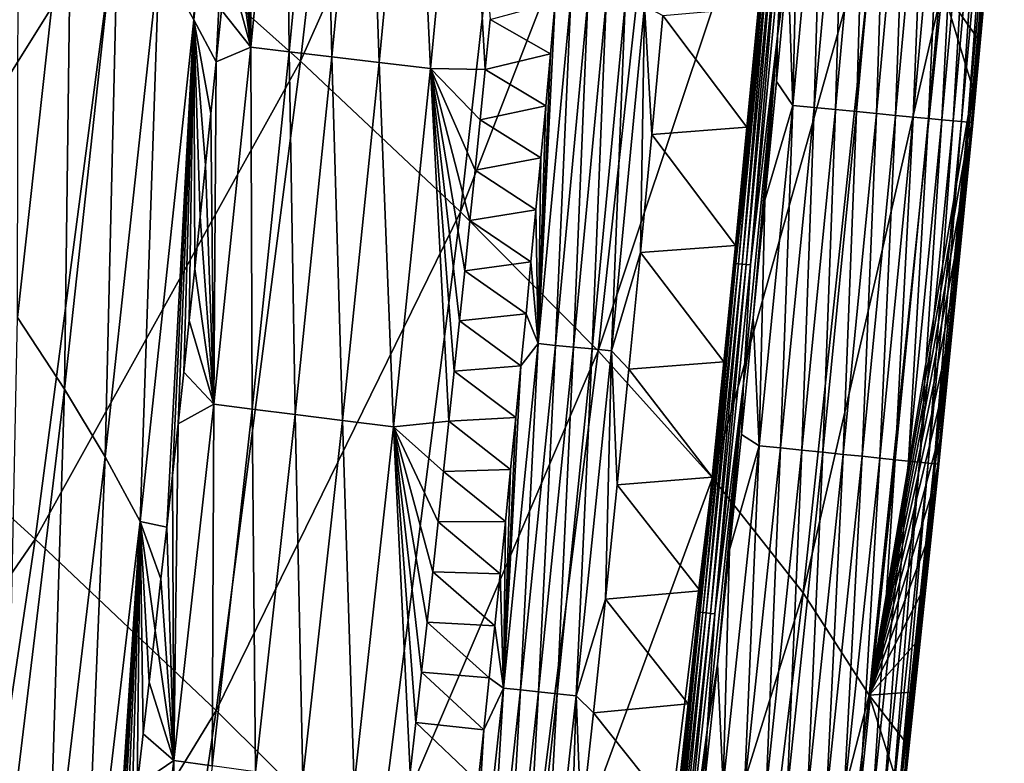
# Model space of a CAD drawing. Header units: millimetres. Extents: x -300 to 300, y -500 to 500.
# Tile 343 of 656: x 271 to 293, y -229 to -213. Entities that reach past the tile are written whole.
import ezdxf

# ---------------------------------------------------------------- set-up
doc = ezdxf.new("R2010")
doc.units = ezdxf.units.MM
doc.header["$LTSCALE"] = 81.481481
for name, color, linetype in [('19', 7, 'CONTINUOUS'), ('21', 7, 'CONTINUOUS'), ('23', 7, 'CONTINUOUS'), ('26', 7, 'CONTINUOUS'), ('27', 7, 'CONTINUOUS'), ('29', 7, 'CONTINUOUS'), ('30', 7, 'CONTINUOUS'), ('32', 7, 'CONTINUOUS')]:
    doc.layers.add(name, color=color, linetype=linetype)

msp = doc.modelspace()

# ---------------------------------------------------------------- linework, layer by layer
at = {"layer": '19', "color": 7, "linetype": 'CONTINUOUS'}
for points in [[(277, -213.819, 31.282), (278.708, -198.857, 31.175), (272.959, -210.211, 34.947), (277, -213.819, 31.282)], [(277, -213.819, 31.282), (282.268, -202.012, 27.316), (278.708, -198.857, 31.175), (277, -213.819, 31.282)], [(280.564, -217.175, 27.413), (282.268, -202.012, 27.316), (277, -213.819, 31.282), (280.564, -217.175, 27.413)], [(280.564, -217.175, 27.413), (285.326, -204.93, 23.249), (282.268, -202.012, 27.316), (280.564, -217.175, 27.413)], [(283.63, -220.273, 23.333), (285.326, -204.93, 23.249), (280.564, -217.175, 27.413), (283.63, -220.273, 23.333)], [(283.63, -220.273, 23.333), (287.864, -207.604, 18.968), (285.326, -204.93, 23.249), (283.63, -220.273, 23.333)], [(266.59, -220.392, 38.545), (272.959, -210.211, 34.947), (268.458, -206.356, 38.413), (266.59, -220.392, 38.545)], [(286.183, -223.105, 19.038), (287.864, -207.604, 18.968), (283.63, -220.273, 23.333), (286.183, -223.105, 19.038)], [(286.183, -223.105, 19.038), (289.863, -210.028, 14.469), (287.864, -207.604, 18.968), (286.183, -223.105, 19.038)], [(271.082, -224.475, 35.071), (272.959, -210.211, 34.947), (266.59, -220.392, 38.545), (271.082, -224.475, 35.071)], [(271.082, -224.475, 35.071), (277, -213.819, 31.282), (272.959, -210.211, 34.947), (271.082, -224.475, 35.071)], [(288.202, -225.666, 14.521), (289.863, -210.028, 14.469), (286.183, -223.105, 19.038), (288.202, -225.666, 14.521)], [(288.202, -225.666, 14.521), (291.305, -212.197, 9.745), (289.863, -210.028, 14.469), (288.202, -225.666, 14.521)], [(289.672, -227.949, 9.778), (291.305, -212.197, 9.745), (288.202, -225.666, 14.521), (289.672, -227.949, 9.778)], [(291.305, -212.197, 9.745), (289.672, -227.949, 9.778), (291.98, -214.428, 5.853), (291.305, -212.197, 9.745)], [(292.193, -212.184, 5.844), (291.305, -212.197, 9.745), (292.087, -213.306, 5.848), (292.193, -212.184, 5.844)], [(292.087, -213.306, 5.848), (291.305, -212.197, 9.745), (291.98, -214.428, 5.853), (292.087, -213.306, 5.848)], [(275.119, -228.291, 31.396), (277, -213.819, 31.282), (271.082, -224.475, 35.071), (275.119, -228.291, 31.396)], [(275.119, -228.291, 31.396), (280.564, -217.175, 27.413), (277, -213.819, 31.282), (275.119, -228.291, 31.396)], [(291.98, -214.428, 5.853), (289.672, -227.949, 9.778), (291.872, -215.55, 5.858), (291.98, -214.428, 5.853)], [(291.872, -215.55, 5.858), (289.672, -227.949, 9.778), (291.763, -216.672, 5.862), (291.872, -215.55, 5.858)], [(291.763, -216.672, 5.862), (289.672, -227.949, 9.778), (291.653, -217.793, 5.867), (291.763, -216.672, 5.862)], [(278.685, -231.836, 27.515), (280.564, -217.175, 27.413), (275.119, -228.291, 31.396), (278.685, -231.836, 27.515)], [(278.685, -231.836, 27.515), (283.63, -220.273, 23.333), (280.564, -217.175, 27.413), (278.685, -231.836, 27.515)], [(291.653, -217.793, 5.867), (289.672, -227.949, 9.778), (291.541, -218.915, 5.872), (291.653, -217.793, 5.867)], [(291.541, -218.915, 5.872), (289.672, -227.949, 9.778), (291.429, -220.036, 5.877), (291.541, -218.915, 5.872)], [(291.429, -220.036, 5.877), (289.672, -227.949, 9.778), (291.315, -221.157, 5.881), (291.429, -220.036, 5.877)], [(281.759, -235.1, 23.422), (283.63, -220.273, 23.333), (278.685, -231.836, 27.515), (281.759, -235.1, 23.422)], [(281.759, -235.1, 23.422), (286.183, -223.105, 19.038), (283.63, -220.273, 23.333), (281.759, -235.1, 23.422)], [(264.549, -233.969, 38.683), (271.082, -224.475, 35.071), (266.59, -220.392, 38.545), (264.549, -233.969, 38.683)], [(291.315, -221.157, 5.881), (289.672, -227.949, 9.778), (291.201, -222.278, 5.886), (291.315, -221.157, 5.881)], [(291.201, -222.278, 5.886), (289.672, -227.949, 9.778), (291.085, -223.398, 5.891), (291.201, -222.278, 5.886)], [(284.326, -238.079, 19.111), (286.183, -223.105, 19.038), (281.759, -235.1, 23.422), (284.326, -238.079, 19.111)], [(284.326, -238.079, 19.111), (288.202, -225.666, 14.521), (286.183, -223.105, 19.038), (284.326, -238.079, 19.111)], [(291.085, -223.398, 5.891), (289.672, -227.949, 9.778), (290.967, -224.519, 5.896), (291.085, -223.398, 5.891)], [(269.029, -238.267, 35.201), (271.082, -224.475, 35.071), (264.549, -233.969, 38.683), (269.029, -238.267, 35.201)], [(269.029, -238.267, 35.201), (275.119, -228.291, 31.396), (271.082, -224.475, 35.071), (269.029, -238.267, 35.201)], [(290.967, -224.519, 5.896), (289.672, -227.949, 9.778), (290.849, -225.639, 5.901), (290.967, -224.519, 5.896)], [(286.367, -240.764, 14.577), (288.202, -225.666, 14.521), (284.326, -238.079, 19.111), (286.367, -240.764, 14.577)], [(286.367, -240.764, 14.577), (289.672, -227.949, 9.778), (288.202, -225.666, 14.521), (286.367, -240.764, 14.577)], [(290.849, -225.639, 5.901), (289.672, -227.949, 9.778), (290.73, -226.76, 5.906), (290.849, -225.639, 5.901)], [(290.73, -226.76, 5.906), (289.672, -227.949, 9.778), (290.609, -227.88, 5.911), (290.73, -226.76, 5.906)], [(287.863, -243.149, 9.814), (289.672, -227.949, 9.778), (286.367, -240.764, 14.577), (287.863, -243.149, 9.814)], [(289.672, -227.949, 9.778), (287.863, -243.149, 9.814), (290.364, -230.119, 5.921), (289.672, -227.949, 9.778)], [(290.609, -227.88, 5.911), (289.672, -227.949, 9.778), (290.487, -229, 5.916), (290.609, -227.88, 5.911)], [(290.487, -229, 5.916), (289.672, -227.949, 9.778), (290.364, -230.119, 5.921), (290.487, -229, 5.916)], [(273.061, -242.28, 31.516), (275.119, -228.291, 31.396), (269.029, -238.267, 35.201), (273.061, -242.28, 31.516)], [(273.061, -242.28, 31.516), (278.685, -231.836, 27.515), (275.119, -228.291, 31.396), (273.061, -242.28, 31.516)]]:
    msp.add_3dface(points, dxfattribs=at)
at = {"layer": '21', "color": 7, "linetype": 'CONTINUOUS'}
for points in [[(273.844, -211.515, 12.408), (274.957, -200.099, 12.441), (274.62, -212.902, 10.842), (273.844, -211.515, 12.408)], [(274.62, -212.902, 10.842), (274.957, -200.099, 12.441), (275.727, -201.428, 10.891), (274.62, -212.902, 10.842)], [(274.62, -212.902, 10.842), (275.727, -201.428, 10.891), (275.118, -213.837, 9.682), (274.62, -212.902, 10.842)], [(275.118, -213.837, 9.682), (275.727, -201.428, 10.891), (275.234, -212.686, 9.687), (275.118, -213.837, 9.682)], [(270.688, -219.535, 15.536), (270.712, -206.928, 17.112), (271.898, -208.529, 15.541), (270.688, -219.535, 15.536)], [(270.688, -219.535, 15.536), (271.898, -208.529, 15.541), (271.734, -221.126, 13.954), (270.688, -219.535, 15.536)], [(271.734, -221.126, 13.954), (271.898, -208.529, 15.541), (272.94, -210.058, 13.973), (271.734, -221.126, 13.954)], [(271.734, -221.126, 13.954), (272.94, -210.058, 13.973), (272.644, -222.64, 12.373), (271.734, -221.126, 13.954)], [(272.644, -222.64, 12.373), (272.94, -210.058, 13.973), (273.844, -211.515, 12.408), (272.644, -222.64, 12.373)], [(272.644, -222.64, 12.373), (273.844, -211.515, 12.408), (273.425, -224.079, 10.792), (272.644, -222.64, 12.373)], [(273.425, -224.079, 10.792), (273.844, -211.515, 12.408), (274.62, -212.902, 10.842), (273.425, -224.079, 10.792)], [(273.425, -224.079, 10.792), (274.62, -212.902, 10.842), (274.015, -224.204, 9.638), (273.425, -224.079, 10.792)], [(274.015, -224.204, 9.638), (274.62, -212.902, 10.842), (274.143, -223.052, 9.643), (274.015, -224.204, 9.638)], [(274.143, -223.052, 9.643), (274.62, -212.902, 10.842), (274.269, -221.9, 9.648), (274.143, -223.052, 9.643)], [(274.269, -221.9, 9.648), (274.62, -212.902, 10.842), (274.394, -220.748, 9.653), (274.269, -221.9, 9.648)], [(274.394, -220.748, 9.653), (274.62, -212.902, 10.842), (274.518, -219.596, 9.658), (274.394, -220.748, 9.653)], [(274.518, -219.596, 9.658), (274.62, -212.902, 10.842), (274.64, -218.444, 9.663), (274.518, -219.596, 9.658)], [(274.64, -218.444, 9.663), (274.62, -212.902, 10.842), (274.762, -217.292, 9.668), (274.64, -218.444, 9.663)], [(274.762, -217.292, 9.668), (274.62, -212.902, 10.842), (274.882, -216.141, 9.673), (274.762, -217.292, 9.668)], [(274.882, -216.141, 9.673), (274.62, -212.902, 10.842), (275.001, -214.989, 9.678), (274.882, -216.141, 9.673)], [(275.001, -214.989, 9.678), (274.62, -212.902, 10.842), (275.118, -213.837, 9.682), (275.001, -214.989, 9.678)], [(270.44, -231.908, 13.935), (270.688, -219.535, 15.536), (271.734, -221.126, 13.954), (270.44, -231.908, 13.935)], [(270.44, -231.908, 13.935), (271.734, -221.126, 13.954), (271.355, -233.476, 12.338), (270.44, -231.908, 13.935)], [(271.355, -233.476, 12.338), (271.734, -221.126, 13.954), (272.644, -222.64, 12.373), (271.355, -233.476, 12.338)], [(271.355, -233.476, 12.338), (272.644, -222.64, 12.373), (272.14, -234.964, 10.739), (271.355, -233.476, 12.338)], [(272.14, -234.964, 10.739), (272.644, -222.64, 12.373), (273.425, -224.079, 10.792), (272.14, -234.964, 10.739)], [(272.14, -234.964, 10.739), (273.425, -224.079, 10.792), (272.663, -235.724, 9.585), (272.14, -234.964, 10.739)], [(272.663, -235.724, 9.585), (273.425, -224.079, 10.792), (272.804, -234.572, 9.591), (272.663, -235.724, 9.585)], [(272.804, -234.572, 9.591), (273.425, -224.079, 10.792), (272.944, -233.42, 9.596), (272.804, -234.572, 9.591)], [(272.944, -233.42, 9.596), (273.425, -224.079, 10.792), (273.083, -232.268, 9.602), (272.944, -233.42, 9.596)], [(273.083, -232.268, 9.602), (273.425, -224.079, 10.792), (273.22, -231.116, 9.607), (273.083, -232.268, 9.602)], [(273.22, -231.116, 9.607), (273.425, -224.079, 10.792), (273.356, -229.964, 9.613), (273.22, -231.116, 9.607)], [(273.356, -229.964, 9.613), (273.425, -224.079, 10.792), (273.491, -228.811, 9.618), (273.356, -229.964, 9.613)], [(273.491, -228.811, 9.618), (273.425, -224.079, 10.792), (273.624, -227.659, 9.623), (273.491, -228.811, 9.618)], [(273.624, -227.659, 9.623), (273.425, -224.079, 10.792), (273.755, -226.507, 9.628), (273.624, -227.659, 9.623)], [(273.755, -226.507, 9.628), (273.425, -224.079, 10.792), (273.886, -225.355, 9.633), (273.755, -226.507, 9.628)], [(273.886, -225.355, 9.633), (273.425, -224.079, 10.792), (274.015, -224.204, 9.638), (273.886, -225.355, 9.633)]]:
    msp.add_3dface(points, dxfattribs=at)
at = {"layer": '23', "color": 7, "linetype": 'CONTINUOUS'}
for points in [[(282.569, -213.654, 1.305), (281.222, -212.889, 2.374), (282.675, -212.496, 1.307), (282.569, -213.654, 1.305)], [(281.112, -214.009, 2.377), (281.222, -212.889, 2.374), (282.569, -213.654, 1.305), (281.112, -214.009, 2.377)], [(282.462, -214.813, 1.304), (281.112, -214.009, 2.377), (282.569, -213.654, 1.305), (282.462, -214.813, 1.304)], [(281, -215.129, 2.38), (281.112, -214.009, 2.377), (282.462, -214.813, 1.304), (281, -215.129, 2.38)], [(282.354, -215.971, 1.302), (281, -215.129, 2.38), (282.462, -214.813, 1.304), (282.354, -215.971, 1.302)], [(280.887, -216.249, 2.383), (281, -215.129, 2.38), (282.354, -215.971, 1.302), (280.887, -216.249, 2.383)], [(282.245, -217.13, 1.301), (280.887, -216.249, 2.383), (282.354, -215.971, 1.302), (282.245, -217.13, 1.301)], [(280.773, -217.369, 2.386), (280.887, -216.249, 2.383), (282.245, -217.13, 1.301), (280.773, -217.369, 2.386)], [(282.134, -218.288, 1.3), (280.773, -217.369, 2.386), (282.245, -217.13, 1.301), (282.134, -218.288, 1.3)], [(280.658, -218.489, 2.39), (280.773, -217.369, 2.386), (282.134, -218.288, 1.3), (280.658, -218.489, 2.39)], [(282.023, -219.447, 1.298), (280.658, -218.489, 2.39), (282.134, -218.288, 1.3), (282.023, -219.447, 1.298)], [(280.542, -219.608, 2.393), (280.658, -218.489, 2.39), (282.023, -219.447, 1.298), (280.542, -219.608, 2.393)], [(280.424, -220.727, 2.396), (280.542, -219.608, 2.393), (281.91, -220.606, 1.297), (280.424, -220.727, 2.396)], [(281.91, -220.606, 1.297), (280.542, -219.608, 2.393), (282.023, -219.447, 1.298), (281.91, -220.606, 1.297)], [(280.306, -221.846, 2.399), (280.424, -220.727, 2.396), (281.795, -221.764, 1.296), (280.306, -221.846, 2.399)], [(281.795, -221.764, 1.296), (280.424, -220.727, 2.396), (281.91, -220.606, 1.297), (281.795, -221.764, 1.296)], [(280.186, -222.965, 2.403), (280.306, -221.846, 2.399), (281.68, -222.923, 1.294), (280.186, -222.965, 2.403)], [(281.68, -222.923, 1.294), (280.306, -221.846, 2.399), (281.795, -221.764, 1.296), (281.68, -222.923, 1.294)], [(281.563, -224.082, 1.293), (280.186, -222.965, 2.403), (281.68, -222.923, 1.294), (281.563, -224.082, 1.293)], [(280.065, -224.084, 2.406), (280.186, -222.965, 2.403), (281.563, -224.082, 1.293), (280.065, -224.084, 2.406)], [(279.943, -225.202, 2.409), (280.065, -224.084, 2.406), (281.445, -225.241, 1.291), (279.943, -225.202, 2.409)], [(281.445, -225.241, 1.291), (280.065, -224.084, 2.406), (281.563, -224.082, 1.293), (281.445, -225.241, 1.291)], [(279.819, -226.321, 2.413), (279.943, -225.202, 2.409), (281.326, -226.4, 1.29), (279.819, -226.321, 2.413)], [(281.326, -226.4, 1.29), (279.943, -225.202, 2.409), (281.445, -225.241, 1.291), (281.326, -226.4, 1.29)], [(279.694, -227.439, 2.416), (279.819, -226.321, 2.413), (281.205, -227.559, 1.289), (279.694, -227.439, 2.416)], [(281.205, -227.559, 1.289), (279.819, -226.321, 2.413), (281.326, -226.4, 1.29), (281.205, -227.559, 1.289)], [(279.568, -228.557, 2.419), (279.694, -227.439, 2.416), (281.083, -228.718, 1.287), (279.568, -228.557, 2.419)], [(281.083, -228.718, 1.287), (279.694, -227.439, 2.416), (281.205, -227.559, 1.289), (281.083, -228.718, 1.287)], [(279.441, -229.675, 2.423), (279.568, -228.557, 2.419), (280.96, -229.877, 1.286), (279.441, -229.675, 2.423)], [(280.96, -229.877, 1.286), (279.568, -228.557, 2.419), (281.083, -228.718, 1.287), (280.96, -229.877, 1.286)]]:
    msp.add_3dface(points, dxfattribs=at)
at = {"layer": '26', "color": 7, "linetype": 'CONTINUOUS'}
for points in [[(275.908, -205.777, 9.715), (276.666, -205.538, 8.313), (275.893, -213.507, 8.291), (275.908, -205.777, 9.715)], [(276.666, -205.538, 8.313), (276.742, -213.61, 6.945), (275.893, -213.507, 8.291), (276.666, -205.538, 8.313)], [(277.512, -205.635, 6.959), (276.742, -213.61, 6.945), (276.666, -205.538, 8.313), (277.512, -205.635, 6.959)], [(275.798, -206.929, 9.71), (275.908, -205.777, 9.715), (275.893, -213.507, 8.291), (275.798, -206.929, 9.71)], [(277.512, -205.635, 6.959), (277.699, -213.725, 5.669), (276.742, -213.61, 6.945), (277.512, -205.635, 6.959)], [(278.466, -205.742, 5.673), (277.699, -213.725, 5.669), (277.512, -205.635, 6.959), (278.466, -205.742, 5.673)], [(278.466, -205.742, 5.673), (278.753, -213.849, 4.473), (277.699, -213.725, 5.669), (278.466, -205.742, 5.673)], [(279.519, -205.858, 4.468), (278.753, -213.849, 4.473), (278.466, -205.742, 5.673), (279.519, -205.858, 4.468)], [(279.519, -205.858, 4.468), (279.896, -213.982, 3.369), (278.753, -213.849, 4.473), (279.519, -205.858, 4.468)], [(280.662, -205.982, 3.355), (279.896, -213.982, 3.369), (279.519, -205.858, 4.468), (280.662, -205.982, 3.355)], [(280.662, -205.982, 3.355), (281.112, -214.009, 2.377), (279.896, -213.982, 3.369), (280.662, -205.982, 3.355)], [(281.222, -212.889, 2.374), (281.112, -214.009, 2.377), (280.662, -205.982, 3.355), (281.222, -212.889, 2.374)], [(275.688, -208.08, 9.706), (275.798, -206.929, 9.71), (275.893, -213.507, 8.291), (275.688, -208.08, 9.706)], [(275.576, -209.231, 9.701), (275.688, -208.08, 9.706), (275.893, -213.507, 8.291), (275.576, -209.231, 9.701)], [(275.464, -210.383, 9.696), (275.576, -209.231, 9.701), (275.893, -213.507, 8.291), (275.464, -210.383, 9.696)], [(275.35, -211.534, 9.692), (275.464, -210.383, 9.696), (275.893, -213.507, 8.291), (275.35, -211.534, 9.692)], [(275.234, -212.686, 9.687), (275.35, -211.534, 9.692), (275.893, -213.507, 8.291), (275.234, -212.686, 9.687)], [(275.118, -213.837, 9.682), (275.234, -212.686, 9.687), (275.893, -213.507, 8.291), (275.118, -213.837, 9.682)], [(275.118, -213.837, 9.682), (275.893, -213.507, 8.291), (275.064, -221.464, 8.266), (275.118, -213.837, 9.682)], [(275.893, -213.507, 8.291), (275.917, -221.575, 6.93), (275.064, -221.464, 8.266), (275.893, -213.507, 8.291)], [(276.742, -213.61, 6.945), (275.917, -221.575, 6.93), (275.893, -213.507, 8.291), (276.742, -213.61, 6.945)], [(276.742, -213.61, 6.945), (276.875, -221.697, 5.663), (275.917, -221.575, 6.93), (276.742, -213.61, 6.945)], [(277.699, -213.725, 5.669), (276.875, -221.697, 5.663), (276.742, -213.61, 6.945), (277.699, -213.725, 5.669)], [(277.699, -213.725, 5.669), (277.931, -221.83, 4.477), (276.875, -221.697, 5.663), (277.699, -213.725, 5.669)], [(278.753, -213.849, 4.473), (277.931, -221.83, 4.477), (277.699, -213.725, 5.669), (278.753, -213.849, 4.473)], [(275.001, -214.989, 9.678), (275.118, -213.837, 9.682), (275.064, -221.464, 8.266), (275.001, -214.989, 9.678)], [(278.753, -213.849, 4.473), (279.073, -221.972, 3.383), (277.931, -221.83, 4.477), (278.753, -213.849, 4.473)], [(279.896, -213.982, 3.369), (279.073, -221.972, 3.383), (278.753, -213.849, 4.473), (279.896, -213.982, 3.369)], [(279.896, -213.982, 3.369), (280.306, -221.846, 2.399), (279.073, -221.972, 3.383), (279.896, -213.982, 3.369)], [(281.112, -214.009, 2.377), (281, -215.129, 2.38), (279.896, -213.982, 3.369), (281.112, -214.009, 2.377)], [(281, -215.129, 2.38), (280.887, -216.249, 2.383), (279.896, -213.982, 3.369), (281, -215.129, 2.38)], [(280.887, -216.249, 2.383), (280.773, -217.369, 2.386), (279.896, -213.982, 3.369), (280.887, -216.249, 2.383)], [(280.773, -217.369, 2.386), (280.658, -218.489, 2.39), (279.896, -213.982, 3.369), (280.773, -217.369, 2.386)], [(280.658, -218.489, 2.39), (280.542, -219.608, 2.393), (279.896, -213.982, 3.369), (280.658, -218.489, 2.39)], [(280.542, -219.608, 2.393), (280.424, -220.727, 2.396), (279.896, -213.982, 3.369), (280.542, -219.608, 2.393)], [(280.424, -220.727, 2.396), (280.306, -221.846, 2.399), (279.896, -213.982, 3.369), (280.424, -220.727, 2.396)], [(274.882, -216.141, 9.673), (275.001, -214.989, 9.678), (275.064, -221.464, 8.266), (274.882, -216.141, 9.673)], [(274.762, -217.292, 9.668), (274.882, -216.141, 9.673), (275.064, -221.464, 8.266), (274.762, -217.292, 9.668)], [(274.64, -218.444, 9.663), (274.762, -217.292, 9.668), (275.064, -221.464, 8.266), (274.64, -218.444, 9.663)], [(274.518, -219.596, 9.658), (274.64, -218.444, 9.663), (275.064, -221.464, 8.266), (274.518, -219.596, 9.658)], [(274.394, -220.748, 9.653), (274.518, -219.596, 9.658), (275.064, -221.464, 8.266), (274.394, -220.748, 9.653)], [(274.269, -221.9, 9.648), (274.394, -220.748, 9.653), (275.064, -221.464, 8.266), (274.269, -221.9, 9.648)], [(274.269, -221.9, 9.648), (275.064, -221.464, 8.266), (274.176, -229.408, 8.24), (274.269, -221.9, 9.648)], [(275.064, -221.464, 8.266), (275.032, -229.526, 6.914), (274.176, -229.408, 8.24), (275.064, -221.464, 8.266)], [(275.917, -221.575, 6.93), (275.032, -229.526, 6.914), (275.064, -221.464, 8.266), (275.917, -221.575, 6.93)], [(275.917, -221.575, 6.93), (275.993, -229.657, 5.657), (275.032, -229.526, 6.914), (275.917, -221.575, 6.93)], [(276.875, -221.697, 5.663), (275.993, -229.657, 5.657), (275.917, -221.575, 6.93), (276.875, -221.697, 5.663)], [(276.875, -221.697, 5.663), (277.049, -229.799, 4.481), (275.993, -229.657, 5.657), (276.875, -221.697, 5.663)], [(277.931, -221.83, 4.477), (277.049, -229.799, 4.481), (276.875, -221.697, 5.663), (277.931, -221.83, 4.477)], [(277.931, -221.83, 4.477), (278.191, -229.951, 3.397), (277.049, -229.799, 4.481), (277.931, -221.83, 4.477)], [(279.073, -221.972, 3.383), (278.191, -229.951, 3.397), (277.931, -221.83, 4.477), (279.073, -221.972, 3.383)], [(280.306, -221.846, 2.399), (280.186, -222.965, 2.403), (279.073, -221.972, 3.383), (280.306, -221.846, 2.399)], [(274.143, -223.052, 9.643), (274.269, -221.9, 9.648), (274.176, -229.408, 8.24), (274.143, -223.052, 9.643)], [(279.073, -221.972, 3.383), (279.441, -229.675, 2.423), (278.191, -229.951, 3.397), (279.073, -221.972, 3.383)], [(280.186, -222.965, 2.403), (280.065, -224.084, 2.406), (279.073, -221.972, 3.383), (280.186, -222.965, 2.403)], [(280.065, -224.084, 2.406), (279.943, -225.202, 2.409), (279.073, -221.972, 3.383), (280.065, -224.084, 2.406)], [(279.943, -225.202, 2.409), (279.819, -226.321, 2.413), (279.073, -221.972, 3.383), (279.943, -225.202, 2.409)], [(279.819, -226.321, 2.413), (279.694, -227.439, 2.416), (279.073, -221.972, 3.383), (279.819, -226.321, 2.413)], [(279.694, -227.439, 2.416), (279.568, -228.557, 2.419), (279.073, -221.972, 3.383), (279.694, -227.439, 2.416)], [(279.568, -228.557, 2.419), (279.441, -229.675, 2.423), (279.073, -221.972, 3.383), (279.568, -228.557, 2.419)], [(274.015, -224.204, 9.638), (274.143, -223.052, 9.643), (274.176, -229.408, 8.24), (274.015, -224.204, 9.638)], [(273.886, -225.355, 9.633), (274.015, -224.204, 9.638), (274.176, -229.408, 8.24), (273.886, -225.355, 9.633)], [(273.755, -226.507, 9.628), (273.886, -225.355, 9.633), (274.176, -229.408, 8.24), (273.755, -226.507, 9.628)], [(273.624, -227.659, 9.623), (273.755, -226.507, 9.628), (274.176, -229.408, 8.24), (273.624, -227.659, 9.623)], [(273.491, -228.811, 9.618), (273.624, -227.659, 9.623), (274.176, -229.408, 8.24), (273.491, -228.811, 9.618)], [(273.356, -229.964, 9.613), (273.491, -228.811, 9.618), (274.176, -229.408, 8.24), (273.356, -229.964, 9.613)], [(273.356, -229.964, 9.613), (274.176, -229.408, 8.24), (273.224, -237.335, 8.211), (273.356, -229.964, 9.613)], [(274.176, -229.408, 8.24), (274.084, -237.462, 6.896), (273.224, -237.335, 8.211), (274.176, -229.408, 8.24)], [(275.032, -229.526, 6.914), (274.084, -237.462, 6.896), (274.176, -229.408, 8.24), (275.032, -229.526, 6.914)]]:
    msp.add_3dface(points, dxfattribs=at)
at = {"layer": '27', "color": 7, "linetype": 'CONTINUOUS'}
for points in [[(287.968, -214.808, 0.095), (288.103, -208.894, 0.031), (288.666, -207.221, 0.094), (287.968, -214.808, 0.095)], [(287.968, -214.808, 0.095), (288.666, -207.221, 0.094), (288.444, -214.853, 0.214), (287.968, -214.808, 0.095)], [(288.444, -214.853, 0.214), (288.666, -207.221, 0.094), (289.141, -207.263, 0.213), (288.444, -214.853, 0.214)], [(288.444, -214.853, 0.214), (289.141, -207.263, 0.213), (288.919, -214.899, 0.386), (288.444, -214.853, 0.214)], [(288.919, -214.899, 0.386), (289.141, -207.263, 0.213), (289.615, -207.306, 0.383), (288.919, -214.899, 0.386)], [(288.919, -214.899, 0.386), (289.615, -207.306, 0.383), (289.386, -214.943, 0.611), (288.919, -214.899, 0.386)], [(289.386, -214.943, 0.611), (289.615, -207.306, 0.383), (290.081, -207.347, 0.607), (289.386, -214.943, 0.611)], [(289.386, -214.943, 0.611), (290.081, -207.347, 0.607), (289.836, -214.986, 0.889), (289.386, -214.943, 0.611)], [(289.836, -214.986, 0.889), (290.081, -207.347, 0.607), (290.53, -207.387, 0.883), (289.836, -214.986, 0.889)], [(289.836, -214.986, 0.889), (290.53, -207.387, 0.883), (290.26, -215.027, 1.219), (289.836, -214.986, 0.889)], [(290.26, -215.027, 1.219), (290.53, -207.387, 0.883), (290.953, -207.425, 1.211), (290.26, -215.027, 1.219)], [(290.26, -215.027, 1.219), (290.953, -207.425, 1.211), (290.649, -215.064, 1.597), (290.26, -215.027, 1.219)], [(290.649, -215.064, 1.597), (290.953, -207.425, 1.211), (291.341, -207.46, 1.586), (290.649, -215.064, 1.597)], [(290.649, -215.064, 1.597), (291.341, -207.46, 1.586), (290.995, -215.097, 2.015), (290.649, -215.064, 1.597)], [(290.995, -215.097, 2.015), (291.341, -207.46, 1.586), (291.688, -207.491, 2.002), (290.995, -215.097, 2.015)], [(290.995, -215.097, 2.015), (291.688, -207.491, 2.002), (291.294, -215.126, 2.468), (290.995, -215.097, 2.015)], [(291.294, -215.126, 2.468), (291.688, -207.491, 2.002), (291.987, -207.518, 2.451), (291.294, -215.126, 2.468)], [(291.294, -215.126, 2.468), (291.987, -207.518, 2.451), (291.54, -215.149, 2.945), (291.294, -215.126, 2.468)], [(291.54, -215.149, 2.945), (291.987, -207.518, 2.451), (292.235, -207.539, 2.926), (291.54, -215.149, 2.945)], [(291.54, -215.149, 2.945), (292.235, -207.539, 2.926), (291.731, -215.167, 3.44), (291.54, -215.149, 2.945)], [(291.731, -215.167, 3.44), (292.235, -207.539, 2.926), (292.427, -207.557, 3.417), (291.731, -215.167, 3.44)], [(291.731, -215.167, 3.44), (292.427, -207.557, 3.417), (291.867, -215.18, 3.941), (291.731, -215.167, 3.44)], [(291.867, -215.18, 3.941), (292.427, -207.557, 3.417), (292.565, -207.569, 3.916), (291.867, -215.18, 3.941)], [(291.867, -215.18, 3.941), (292.565, -207.569, 3.916), (291.949, -215.188, 4.44), (291.867, -215.18, 3.941)], [(291.949, -215.188, 4.44), (292.565, -207.569, 3.916), (292.649, -207.576, 4.414), (291.949, -215.188, 4.44)], [(291.949, -215.188, 4.44), (292.649, -207.576, 4.414), (291.98, -215.191, 4.931), (291.949, -215.188, 4.44)], [(292.67, -207.578, 5.375), (291.98, -214.428, 5.853), (291.964, -215.189, 5.405), (292.67, -207.578, 5.375)], [(292.67, -207.578, 5.375), (291.964, -215.189, 5.405), (292.683, -207.579, 4.902), (292.67, -207.578, 5.375)], [(291.964, -215.189, 5.405), (291.98, -215.191, 4.931), (292.683, -207.579, 4.902), (291.964, -215.189, 5.405)], [(291.98, -215.191, 4.931), (292.649, -207.576, 4.414), (292.683, -207.579, 4.902), (291.98, -215.191, 4.931)], [(292.087, -213.306, 5.848), (291.98, -214.428, 5.853), (292.67, -207.578, 5.375), (292.087, -213.306, 5.848)], [(292.193, -212.184, 5.844), (292.087, -213.306, 5.848), (292.67, -207.578, 5.375), (292.193, -212.184, 5.844)], [(287.855, -211.597, 0.031), (288.103, -208.894, 0.031), (287.968, -214.808, 0.095), (287.855, -211.597, 0.031)], [(287.603, -214.272, 0.031), (287.855, -211.597, 0.031), (287.968, -214.808, 0.095), (287.603, -214.272, 0.031)], [(287.348, -216.92, 0.031), (287.603, -214.272, 0.031), (287.968, -214.808, 0.095), (287.348, -216.92, 0.031)], [(291.98, -214.428, 5.853), (291.872, -215.55, 5.858), (291.964, -215.189, 5.405), (291.98, -214.428, 5.853)], [(287.219, -222.39, 0.095), (287.348, -216.92, 0.031), (287.968, -214.808, 0.095), (287.219, -222.39, 0.095)], [(287.219, -222.39, 0.095), (287.968, -214.808, 0.095), (287.696, -222.439, 0.215), (287.219, -222.39, 0.095)], [(287.696, -222.439, 0.215), (287.968, -214.808, 0.095), (288.444, -214.853, 0.214), (287.696, -222.439, 0.215)], [(287.696, -222.439, 0.215), (288.444, -214.853, 0.214), (288.173, -222.488, 0.388), (287.696, -222.439, 0.215)], [(288.173, -222.488, 0.388), (288.444, -214.853, 0.214), (288.919, -214.899, 0.386), (288.173, -222.488, 0.388)], [(288.173, -222.488, 0.388), (288.919, -214.899, 0.386), (288.641, -222.536, 0.615), (288.173, -222.488, 0.388)], [(288.641, -222.536, 0.615), (288.919, -214.899, 0.386), (289.386, -214.943, 0.611), (288.641, -222.536, 0.615)], [(288.641, -222.536, 0.615), (289.386, -214.943, 0.611), (289.092, -222.582, 0.895), (288.641, -222.536, 0.615)], [(289.092, -222.582, 0.895), (289.386, -214.943, 0.611), (289.836, -214.986, 0.889), (289.092, -222.582, 0.895)], [(289.092, -222.582, 0.895), (289.836, -214.986, 0.889), (289.516, -222.626, 1.228), (289.092, -222.582, 0.895)], [(289.516, -222.626, 1.228), (289.836, -214.986, 0.889), (290.26, -215.027, 1.219), (289.516, -222.626, 1.228)], [(289.516, -222.626, 1.228), (290.26, -215.027, 1.219), (289.906, -222.666, 1.608), (289.516, -222.626, 1.228)], [(289.906, -222.666, 1.608), (290.26, -215.027, 1.219), (290.649, -215.064, 1.597), (289.906, -222.666, 1.608)], [(289.906, -222.666, 1.608), (290.649, -215.064, 1.597), (290.252, -222.701, 2.029), (289.906, -222.666, 1.608)], [(290.252, -222.701, 2.029), (290.649, -215.064, 1.597), (290.995, -215.097, 2.015), (290.252, -222.701, 2.029)], [(290.252, -222.701, 2.029), (290.995, -215.097, 2.015), (290.55, -222.732, 2.485), (290.252, -222.701, 2.029)], [(290.55, -222.732, 2.485), (290.995, -215.097, 2.015), (291.294, -215.126, 2.468), (290.55, -222.732, 2.485)], [(290.55, -222.732, 2.485), (291.294, -215.126, 2.468), (290.795, -222.757, 2.966), (290.55, -222.732, 2.485)], [(290.795, -222.757, 2.966), (291.294, -215.126, 2.468), (291.54, -215.149, 2.945), (290.795, -222.757, 2.966)], [(290.795, -222.757, 2.966), (291.54, -215.149, 2.945), (290.985, -222.776, 3.463), (290.795, -222.757, 2.966)], [(290.985, -222.776, 3.463), (291.54, -215.149, 2.945), (291.731, -215.167, 3.44), (290.985, -222.776, 3.463)], [(290.985, -222.776, 3.463), (291.731, -215.167, 3.44), (291.118, -222.79, 3.967), (290.985, -222.776, 3.463)], [(291.118, -222.79, 3.967), (291.731, -215.167, 3.44), (291.867, -215.18, 3.941), (291.118, -222.79, 3.967)], [(291.118, -222.79, 3.967), (291.867, -215.18, 3.941), (291.198, -222.798, 4.469), (291.118, -222.79, 3.967)], [(291.198, -222.798, 4.469), (291.867, -215.18, 3.941), (291.949, -215.188, 4.44), (291.198, -222.798, 4.469)], [(291.198, -222.798, 4.469), (291.949, -215.188, 4.44), (291.226, -222.8, 4.961), (291.198, -222.798, 4.469)], [(291.315, -221.157, 5.881), (291.201, -222.278, 5.886), (291.964, -215.189, 5.405), (291.315, -221.157, 5.881)], [(291.964, -215.189, 5.405), (291.201, -222.278, 5.886), (291.207, -222.798, 5.437), (291.964, -215.189, 5.405)], [(291.964, -215.189, 5.405), (291.207, -222.798, 5.437), (291.98, -215.191, 4.931), (291.964, -215.189, 5.405)], [(291.207, -222.798, 5.437), (291.226, -222.8, 4.961), (291.98, -215.191, 4.931), (291.207, -222.798, 5.437)], [(291.226, -222.8, 4.961), (291.949, -215.188, 4.44), (291.98, -215.191, 4.931), (291.226, -222.8, 4.961)], [(291.429, -220.036, 5.877), (291.315, -221.157, 5.881), (291.964, -215.189, 5.405), (291.429, -220.036, 5.877)], [(291.541, -218.915, 5.872), (291.429, -220.036, 5.877), (291.964, -215.189, 5.405), (291.541, -218.915, 5.872)], [(291.653, -217.793, 5.867), (291.541, -218.915, 5.872), (291.964, -215.189, 5.405), (291.653, -217.793, 5.867)], [(291.763, -216.672, 5.862), (291.653, -217.793, 5.867), (291.964, -215.189, 5.405), (291.763, -216.672, 5.862)], [(291.872, -215.55, 5.858), (291.763, -216.672, 5.862), (291.964, -215.189, 5.405), (291.872, -215.55, 5.858)], [(287.089, -219.541, 0.031), (287.348, -216.92, 0.031), (287.219, -222.39, 0.095), (287.089, -219.541, 0.031)], [(286.827, -222.138, 0.031), (287.089, -219.541, 0.031), (287.219, -222.39, 0.095), (286.827, -222.138, 0.031)], [(286.56, -224.709, 0.031), (286.827, -222.138, 0.031), (287.219, -222.39, 0.095), (286.56, -224.709, 0.031)], [(291.201, -222.278, 5.886), (291.085, -223.398, 5.891), (291.207, -222.798, 5.437), (291.201, -222.278, 5.886)], [(286.417, -229.969, 0.096), (286.56, -224.709, 0.031), (287.219, -222.39, 0.095), (286.417, -229.969, 0.096)], [(286.417, -229.969, 0.096), (287.219, -222.39, 0.095), (286.895, -230.021, 0.217), (286.417, -229.969, 0.096)], [(286.895, -230.021, 0.217), (287.219, -222.39, 0.095), (287.696, -222.439, 0.215), (286.895, -230.021, 0.217)], [(286.895, -230.021, 0.217), (287.696, -222.439, 0.215), (287.373, -230.074, 0.391), (286.895, -230.021, 0.217)], [(287.373, -230.074, 0.391), (287.696, -222.439, 0.215), (288.173, -222.488, 0.388), (287.373, -230.074, 0.391)], [(287.373, -230.074, 0.391), (288.173, -222.488, 0.388), (287.843, -230.125, 0.619), (287.373, -230.074, 0.391)], [(287.843, -230.125, 0.619), (288.173, -222.488, 0.388), (288.641, -222.536, 0.615), (287.843, -230.125, 0.619)], [(287.843, -230.125, 0.619), (288.641, -222.536, 0.615), (288.295, -230.175, 0.902), (287.843, -230.125, 0.619)], [(288.295, -230.175, 0.902), (288.641, -222.536, 0.615), (289.092, -222.582, 0.895), (288.295, -230.175, 0.902)], [(288.295, -230.175, 0.902), (289.092, -222.582, 0.895), (288.72, -230.222, 1.237), (288.295, -230.175, 0.902)], [(288.72, -230.222, 1.237), (289.092, -222.582, 0.895), (289.516, -222.626, 1.228), (288.72, -230.222, 1.237)], [(288.72, -230.222, 1.237), (289.516, -222.626, 1.228), (289.109, -230.264, 1.62), (288.72, -230.222, 1.237)], [(289.109, -230.264, 1.62), (289.516, -222.626, 1.228), (289.906, -222.666, 1.608), (289.109, -230.264, 1.62)], [(289.109, -230.264, 1.62), (289.906, -222.666, 1.608), (289.456, -230.302, 2.044), (289.109, -230.264, 1.62)], [(289.456, -230.302, 2.044), (289.906, -222.666, 1.608), (290.252, -222.701, 2.029), (289.456, -230.302, 2.044)], [(289.456, -230.302, 2.044), (290.252, -222.701, 2.029), (289.753, -230.335, 2.503), (289.456, -230.302, 2.044)], [(289.753, -230.335, 2.503), (290.252, -222.701, 2.029), (290.55, -222.732, 2.485), (289.753, -230.335, 2.503)], [(289.753, -230.335, 2.503), (290.55, -222.732, 2.485), (289.997, -230.361, 2.987), (289.753, -230.335, 2.503)], [(289.997, -230.361, 2.987), (290.55, -222.732, 2.485), (290.795, -222.757, 2.966), (289.997, -230.361, 2.987)], [(289.997, -230.361, 2.987), (290.795, -222.757, 2.966), (290.185, -230.382, 3.487), (289.997, -230.361, 2.987)], [(290.185, -230.382, 3.487), (290.795, -222.757, 2.966), (290.985, -222.776, 3.463), (290.185, -230.382, 3.487)], [(290.185, -230.382, 3.487), (290.985, -222.776, 3.463), (290.316, -230.396, 3.994), (290.185, -230.382, 3.487)], [(290.316, -230.396, 3.994), (290.985, -222.776, 3.463), (291.118, -222.79, 3.967), (290.316, -230.396, 3.994)], [(290.316, -230.396, 3.994), (291.118, -222.79, 3.967), (290.393, -230.405, 4.498), (290.316, -230.396, 3.994)], [(290.487, -229, 5.916), (290.364, -230.119, 5.921), (291.207, -222.798, 5.437), (290.487, -229, 5.916)], [(291.207, -222.798, 5.437), (290.364, -230.119, 5.921), (290.396, -230.405, 5.469), (291.207, -222.798, 5.437)], [(290.393, -230.405, 4.498), (291.118, -222.79, 3.967), (291.198, -222.798, 4.469), (290.393, -230.405, 4.498)], [(290.393, -230.405, 4.498), (291.198, -222.798, 4.469), (290.418, -230.407, 4.992), (290.393, -230.405, 4.498)], [(291.207, -222.798, 5.437), (290.396, -230.405, 5.469), (291.226, -222.8, 4.961), (291.207, -222.798, 5.437)], [(290.396, -230.405, 5.469), (290.418, -230.407, 4.992), (291.226, -222.8, 4.961), (290.396, -230.405, 5.469)], [(290.418, -230.407, 4.992), (291.198, -222.798, 4.469), (291.226, -222.8, 4.961), (290.418, -230.407, 4.992)], [(290.609, -227.88, 5.911), (290.487, -229, 5.916), (291.207, -222.798, 5.437), (290.609, -227.88, 5.911)], [(290.73, -226.76, 5.906), (290.609, -227.88, 5.911), (291.207, -222.798, 5.437), (290.73, -226.76, 5.906)], [(290.849, -225.639, 5.901), (290.73, -226.76, 5.906), (291.207, -222.798, 5.437), (290.849, -225.639, 5.901)], [(290.967, -224.519, 5.896), (290.849, -225.639, 5.901), (291.207, -222.798, 5.437), (290.967, -224.519, 5.896)], [(291.085, -223.398, 5.891), (290.967, -224.519, 5.896), (291.207, -222.798, 5.437), (291.085, -223.398, 5.891)], [(286.29, -227.257, 0.031), (286.56, -224.709, 0.031), (286.417, -229.969, 0.096), (286.29, -227.257, 0.031)], [(286.016, -229.783, 0.031), (286.29, -227.257, 0.031), (286.417, -229.969, 0.096), (286.016, -229.783, 0.031)]]:
    msp.add_3dface(points, dxfattribs=at)
at = {"layer": '29', "color": 7, "linetype": 'CONTINUOUS'}
for points in [[(286.948, -215.289, 0.5), (285.074, -212.799, 0.5), (287.202, -212.619, 0.5), (286.948, -215.289, 0.5)], [(284.825, -215.454, 0.5), (285.074, -212.799, 0.5), (286.948, -215.289, 0.5), (284.825, -215.454, 0.5)], [(284.573, -218.082, 0.5), (284.825, -215.454, 0.5), (286.692, -217.924, 0.5), (284.573, -218.082, 0.5)], [(286.692, -217.924, 0.5), (284.825, -215.454, 0.5), (286.948, -215.289, 0.5), (286.692, -217.924, 0.5)], [(284.316, -220.683, 0.5), (284.573, -218.082, 0.5), (286.433, -220.523, 0.5), (284.316, -220.683, 0.5)], [(286.433, -220.523, 0.5), (284.573, -218.082, 0.5), (286.692, -217.924, 0.5), (286.433, -220.523, 0.5)], [(286.171, -223.089, 0.5), (284.316, -220.683, 0.5), (286.433, -220.523, 0.5), (286.171, -223.089, 0.5)], [(284.057, -223.259, 0.5), (284.316, -220.683, 0.5), (286.171, -223.089, 0.5), (284.057, -223.259, 0.5)], [(285.905, -225.627, 0.5), (284.057, -223.259, 0.5), (286.171, -223.089, 0.5), (285.905, -225.627, 0.5)], [(283.793, -225.811, 0.5), (284.057, -223.259, 0.5), (285.905, -225.627, 0.5), (283.793, -225.811, 0.5)], [(285.636, -228.142, 0.5), (283.793, -225.811, 0.5), (285.905, -225.627, 0.5), (285.636, -228.142, 0.5)], [(283.525, -228.339, 0.5), (283.793, -225.811, 0.5), (285.636, -228.142, 0.5), (283.525, -228.339, 0.5)], [(285.362, -230.643, 0.5), (283.525, -228.339, 0.5), (285.636, -228.142, 0.5), (285.362, -230.643, 0.5)], [(283.254, -230.845, 0.5), (283.525, -228.339, 0.5), (285.362, -230.643, 0.5), (283.254, -230.845, 0.5)]]:
    msp.add_3dface(points, dxfattribs=at)
at = {"layer": '30', "color": 7, "linetype": 'CONTINUOUS'}
for points in [[(287.855, -211.597, 0.031), (287.625, -213.256, 0.028), (288.33, -205.514, 0.028), (287.855, -211.597, 0.031)], [(287.625, -213.256, 0.028), (287.773, -210.578, 0.042), (288.33, -205.514, 0.028), (287.625, -213.256, 0.028)], [(286.667, -218.324, 0.404), (287.202, -212.619, 0.5), (287.41, -210.544, 0.404), (286.667, -218.324, 0.404)], [(286.667, -218.324, 0.404), (287.41, -210.544, 0.404), (286.703, -218.328, 0.307), (286.667, -218.324, 0.404)], [(286.703, -218.328, 0.307), (287.41, -210.544, 0.404), (287.445, -210.548, 0.307), (286.703, -218.328, 0.307)], [(286.703, -218.328, 0.307), (287.445, -210.548, 0.307), (286.76, -218.333, 0.216), (286.703, -218.328, 0.307)], [(286.76, -218.333, 0.216), (287.445, -210.548, 0.307), (287.503, -210.553, 0.216), (286.76, -218.333, 0.216)], [(286.76, -218.333, 0.216), (287.503, -210.553, 0.216), (286.838, -218.341, 0.138), (286.76, -218.333, 0.216)], [(286.838, -218.341, 0.138), (287.503, -210.553, 0.216), (287.58, -210.56, 0.138), (286.838, -218.341, 0.138)], [(286.838, -218.341, 0.138), (287.58, -210.56, 0.138), (286.93, -218.35, 0.079), (286.838, -218.341, 0.138)], [(286.93, -218.35, 0.079), (287.58, -210.56, 0.138), (287.673, -210.568, 0.079), (286.93, -218.35, 0.079)], [(286.93, -218.35, 0.079), (287.673, -210.568, 0.079), (287.03, -218.36, 0.042), (286.93, -218.35, 0.079)], [(287.03, -218.36, 0.042), (287.673, -210.568, 0.079), (287.773, -210.578, 0.042), (287.03, -218.36, 0.042)], [(287.03, -218.36, 0.042), (287.773, -210.578, 0.042), (287.625, -213.256, 0.028), (287.03, -218.36, 0.042)], [(287.855, -211.597, 0.031), (287.603, -214.272, 0.031), (287.625, -213.256, 0.028), (287.855, -211.597, 0.031)], [(286.948, -215.289, 0.5), (287.202, -212.619, 0.5), (286.667, -218.324, 0.404), (286.948, -215.289, 0.5)], [(287.089, -219.541, 0.031), (286.868, -220.993, 0.028), (287.625, -213.256, 0.028), (287.089, -219.541, 0.031)], [(286.868, -220.993, 0.028), (287.03, -218.36, 0.042), (287.625, -213.256, 0.028), (286.868, -220.993, 0.028)], [(287.348, -216.92, 0.031), (287.089, -219.541, 0.031), (287.625, -213.256, 0.028), (287.348, -216.92, 0.031)], [(287.603, -214.272, 0.031), (287.348, -216.92, 0.031), (287.625, -213.256, 0.028), (287.603, -214.272, 0.031)], [(286.692, -217.924, 0.5), (286.948, -215.289, 0.5), (286.667, -218.324, 0.404), (286.692, -217.924, 0.5)], [(286.433, -220.523, 0.5), (286.692, -217.924, 0.5), (286.667, -218.324, 0.404), (286.433, -220.523, 0.5)], [(285.87, -226.098, 0.404), (286.433, -220.523, 0.5), (286.667, -218.324, 0.404), (285.87, -226.098, 0.404)], [(285.87, -226.098, 0.404), (286.667, -218.324, 0.404), (285.906, -226.102, 0.307), (285.87, -226.098, 0.404)], [(285.906, -226.102, 0.307), (286.667, -218.324, 0.404), (286.703, -218.328, 0.307), (285.906, -226.102, 0.307)], [(285.906, -226.102, 0.307), (286.703, -218.328, 0.307), (285.963, -226.108, 0.216), (285.906, -226.102, 0.307)], [(285.963, -226.108, 0.216), (286.703, -218.328, 0.307), (286.76, -218.333, 0.216), (285.963, -226.108, 0.216)], [(285.963, -226.108, 0.216), (286.76, -218.333, 0.216), (286.041, -226.116, 0.138), (285.963, -226.108, 0.216)], [(286.041, -226.116, 0.138), (286.76, -218.333, 0.216), (286.838, -218.341, 0.138), (286.041, -226.116, 0.138)], [(286.041, -226.116, 0.138), (286.838, -218.341, 0.138), (286.133, -226.126, 0.079), (286.041, -226.116, 0.138)], [(286.133, -226.126, 0.079), (286.838, -218.341, 0.138), (286.93, -218.35, 0.079), (286.133, -226.126, 0.079)], [(286.133, -226.126, 0.079), (286.93, -218.35, 0.079), (286.233, -226.137, 0.042), (286.133, -226.126, 0.079)], [(286.233, -226.137, 0.042), (286.93, -218.35, 0.079), (287.03, -218.36, 0.042), (286.233, -226.137, 0.042)], [(286.233, -226.137, 0.042), (287.03, -218.36, 0.042), (286.868, -220.993, 0.028), (286.233, -226.137, 0.042)], [(287.089, -219.541, 0.031), (286.827, -222.138, 0.031), (286.868, -220.993, 0.028), (287.089, -219.541, 0.031)], [(286.171, -223.089, 0.5), (286.433, -220.523, 0.5), (285.87, -226.098, 0.404), (286.171, -223.089, 0.5)], [(286.29, -227.257, 0.031), (286.057, -228.724, 0.028), (286.868, -220.993, 0.028), (286.29, -227.257, 0.031)], [(286.057, -228.724, 0.028), (286.233, -226.137, 0.042), (286.868, -220.993, 0.028), (286.057, -228.724, 0.028)], [(286.56, -224.709, 0.031), (286.29, -227.257, 0.031), (286.868, -220.993, 0.028), (286.56, -224.709, 0.031)], [(286.827, -222.138, 0.031), (286.56, -224.709, 0.031), (286.868, -220.993, 0.028), (286.827, -222.138, 0.031)], [(285.905, -225.627, 0.5), (286.171, -223.089, 0.5), (285.87, -226.098, 0.404), (285.905, -225.627, 0.5)], [(285.636, -228.142, 0.5), (285.905, -225.627, 0.5), (285.87, -226.098, 0.404), (285.636, -228.142, 0.5)], [(285.015, -233.866, 0.404), (285.636, -228.142, 0.5), (285.87, -226.098, 0.404), (285.015, -233.866, 0.404)], [(285.015, -233.866, 0.404), (285.87, -226.098, 0.404), (285.051, -233.87, 0.307), (285.015, -233.866, 0.404)], [(285.051, -233.87, 0.307), (285.87, -226.098, 0.404), (285.906, -226.102, 0.307), (285.051, -233.87, 0.307)], [(285.051, -233.87, 0.307), (285.906, -226.102, 0.307), (285.108, -233.876, 0.216), (285.051, -233.87, 0.307)], [(285.108, -233.876, 0.216), (285.906, -226.102, 0.307), (285.963, -226.108, 0.216), (285.108, -233.876, 0.216)], [(285.108, -233.876, 0.216), (285.963, -226.108, 0.216), (285.186, -233.885, 0.138), (285.108, -233.876, 0.216)], [(285.186, -233.885, 0.138), (285.963, -226.108, 0.216), (286.041, -226.116, 0.138), (285.186, -233.885, 0.138)], [(285.186, -233.885, 0.138), (286.041, -226.116, 0.138), (285.278, -233.895, 0.079), (285.186, -233.885, 0.138)], [(285.278, -233.895, 0.079), (286.041, -226.116, 0.138), (286.133, -226.126, 0.079), (285.278, -233.895, 0.079)], [(285.278, -233.895, 0.079), (286.133, -226.126, 0.079), (285.378, -233.907, 0.042), (285.278, -233.895, 0.079)], [(285.378, -233.907, 0.042), (286.133, -226.126, 0.079), (286.233, -226.137, 0.042), (285.378, -233.907, 0.042)], [(285.378, -233.907, 0.042), (286.233, -226.137, 0.042), (286.057, -228.724, 0.028), (285.378, -233.907, 0.042)], [(286.29, -227.257, 0.031), (286.016, -229.783, 0.031), (286.057, -228.724, 0.028), (286.29, -227.257, 0.031)], [(285.362, -230.643, 0.5), (285.636, -228.142, 0.5), (285.015, -233.866, 0.404), (285.362, -230.643, 0.5)], [(285.456, -234.77, 0.031), (285.187, -236.448, 0.028), (286.057, -228.724, 0.028), (285.456, -234.77, 0.031)], [(285.187, -236.448, 0.028), (285.378, -233.907, 0.042), (286.057, -228.724, 0.028), (285.187, -236.448, 0.028)], [(285.738, -232.286, 0.031), (285.456, -234.77, 0.031), (286.057, -228.724, 0.028), (285.738, -232.286, 0.031)], [(286.016, -229.783, 0.031), (285.738, -232.286, 0.031), (286.057, -228.724, 0.028), (286.016, -229.783, 0.031)]]:
    msp.add_3dface(points, dxfattribs=at)
at = {"layer": '32', "color": 7, "linetype": 'CONTINUOUS'}
for points in [[(282.295, -220.115, 1.072), (282.675, -212.496, 1.307), (283.019, -212.433, 1.079), (282.295, -220.115, 1.072)], [(282.295, -220.115, 1.072), (283.019, -212.433, 1.079), (282.677, -220.153, 0.869), (282.295, -220.115, 1.072)], [(282.569, -213.654, 1.305), (282.675, -212.496, 1.307), (282.295, -220.115, 1.072), (282.569, -213.654, 1.305)], [(282.677, -220.153, 0.869), (283.019, -212.433, 1.079), (283.403, -212.468, 0.873), (282.677, -220.153, 0.869)], [(282.677, -220.153, 0.869), (283.403, -212.468, 0.873), (283.081, -220.193, 0.707), (282.677, -220.153, 0.869)], [(283.081, -220.193, 0.707), (283.403, -212.468, 0.873), (283.809, -212.506, 0.71), (283.081, -220.193, 0.707)], [(283.081, -220.193, 0.707), (283.809, -212.506, 0.71), (283.5, -220.234, 0.591), (283.081, -220.193, 0.707)], [(283.5, -220.234, 0.591), (283.809, -212.506, 0.71), (284.231, -212.545, 0.592), (283.5, -220.234, 0.591)], [(283.5, -220.234, 0.591), (284.231, -212.545, 0.592), (283.927, -220.277, 0.522), (283.5, -220.234, 0.591)], [(283.927, -220.277, 0.522), (284.231, -212.545, 0.592), (284.661, -212.584, 0.522), (283.927, -220.277, 0.522)], [(284.573, -218.082, 0.5), (283.927, -220.277, 0.522), (284.661, -212.584, 0.522), (284.573, -218.082, 0.5)], [(284.825, -215.454, 0.5), (284.573, -218.082, 0.5), (284.661, -212.584, 0.522), (284.825, -215.454, 0.5)], [(285.074, -212.799, 0.5), (284.825, -215.454, 0.5), (284.661, -212.584, 0.522), (285.074, -212.799, 0.5)], [(282.462, -214.813, 1.304), (282.569, -213.654, 1.305), (282.295, -220.115, 1.072), (282.462, -214.813, 1.304)], [(282.354, -215.971, 1.302), (282.462, -214.813, 1.304), (282.295, -220.115, 1.072), (282.354, -215.971, 1.302)], [(282.245, -217.13, 1.301), (282.354, -215.971, 1.302), (282.295, -220.115, 1.072), (282.245, -217.13, 1.301)], [(282.134, -218.288, 1.3), (282.245, -217.13, 1.301), (282.295, -220.115, 1.072), (282.134, -218.288, 1.3)], [(284.573, -218.082, 0.5), (284.316, -220.683, 0.5), (283.927, -220.277, 0.522), (284.573, -218.082, 0.5)], [(282.023, -219.447, 1.298), (282.134, -218.288, 1.3), (282.295, -220.115, 1.072), (282.023, -219.447, 1.298)], [(281.91, -220.606, 1.297), (282.023, -219.447, 1.298), (282.295, -220.115, 1.072), (281.91, -220.606, 1.297)], [(281.518, -227.793, 1.065), (281.91, -220.606, 1.297), (282.295, -220.115, 1.072), (281.518, -227.793, 1.065)], [(281.518, -227.793, 1.065), (282.295, -220.115, 1.072), (281.898, -227.833, 0.864), (281.518, -227.793, 1.065)], [(281.898, -227.833, 0.864), (282.295, -220.115, 1.072), (282.677, -220.153, 0.869), (281.898, -227.833, 0.864)], [(281.898, -227.833, 0.864), (282.677, -220.153, 0.869), (282.3, -227.876, 0.705), (281.898, -227.833, 0.864)], [(282.3, -227.876, 0.705), (282.677, -220.153, 0.869), (283.081, -220.193, 0.707), (282.3, -227.876, 0.705)], [(282.3, -227.876, 0.705), (283.081, -220.193, 0.707), (282.716, -227.92, 0.59), (282.3, -227.876, 0.705)], [(282.716, -227.92, 0.59), (283.081, -220.193, 0.707), (283.5, -220.234, 0.591), (282.716, -227.92, 0.59)], [(282.716, -227.92, 0.59), (283.5, -220.234, 0.591), (283.14, -227.965, 0.522), (282.716, -227.92, 0.59)], [(283.14, -227.965, 0.522), (283.5, -220.234, 0.591), (283.927, -220.277, 0.522), (283.14, -227.965, 0.522)], [(283.793, -225.811, 0.5), (283.14, -227.965, 0.522), (283.927, -220.277, 0.522), (283.793, -225.811, 0.5)], [(284.057, -223.259, 0.5), (283.793, -225.811, 0.5), (283.927, -220.277, 0.522), (284.057, -223.259, 0.5)], [(284.316, -220.683, 0.5), (284.057, -223.259, 0.5), (283.927, -220.277, 0.522), (284.316, -220.683, 0.5)], [(281.795, -221.764, 1.296), (281.91, -220.606, 1.297), (281.518, -227.793, 1.065), (281.795, -221.764, 1.296)], [(281.68, -222.923, 1.294), (281.795, -221.764, 1.296), (281.518, -227.793, 1.065), (281.68, -222.923, 1.294)], [(281.563, -224.082, 1.293), (281.68, -222.923, 1.294), (281.518, -227.793, 1.065), (281.563, -224.082, 1.293)], [(281.445, -225.241, 1.291), (281.563, -224.082, 1.293), (281.518, -227.793, 1.065), (281.445, -225.241, 1.291)], [(281.326, -226.4, 1.29), (281.445, -225.241, 1.291), (281.518, -227.793, 1.065), (281.326, -226.4, 1.29)], [(283.793, -225.811, 0.5), (283.525, -228.339, 0.5), (283.14, -227.965, 0.522), (283.793, -225.811, 0.5)], [(281.205, -227.559, 1.289), (281.326, -226.4, 1.29), (281.518, -227.793, 1.065), (281.205, -227.559, 1.289)], [(281.083, -228.718, 1.287), (281.205, -227.559, 1.289), (281.518, -227.793, 1.065), (281.083, -228.718, 1.287)], [(280.684, -235.464, 1.057), (281.083, -228.718, 1.287), (281.518, -227.793, 1.065), (280.684, -235.464, 1.057)], [(280.684, -235.464, 1.057), (281.518, -227.793, 1.065), (281.062, -235.508, 0.859), (280.684, -235.464, 1.057)], [(281.062, -235.508, 0.859), (281.518, -227.793, 1.065), (281.898, -227.833, 0.864), (281.062, -235.508, 0.859)], [(281.062, -235.508, 0.859), (281.898, -227.833, 0.864), (281.461, -235.553, 0.702), (281.062, -235.508, 0.859)], [(281.461, -235.553, 0.702), (281.898, -227.833, 0.864), (282.3, -227.876, 0.705), (281.461, -235.553, 0.702)], [(281.461, -235.553, 0.702), (282.3, -227.876, 0.705), (281.874, -235.6, 0.589), (281.461, -235.553, 0.702)], [(281.874, -235.6, 0.589), (282.3, -227.876, 0.705), (282.716, -227.92, 0.59), (281.874, -235.6, 0.589)], [(281.874, -235.6, 0.589), (282.716, -227.92, 0.59), (282.295, -235.648, 0.522), (281.874, -235.6, 0.589)], [(282.295, -235.648, 0.522), (282.716, -227.92, 0.59), (283.14, -227.965, 0.522), (282.295, -235.648, 0.522)], [(282.979, -233.329, 0.5), (282.295, -235.648, 0.522), (283.14, -227.965, 0.522), (282.979, -233.329, 0.5)], [(283.254, -230.845, 0.5), (282.979, -233.329, 0.5), (283.14, -227.965, 0.522), (283.254, -230.845, 0.5)], [(283.525, -228.339, 0.5), (283.254, -230.845, 0.5), (283.14, -227.965, 0.522), (283.525, -228.339, 0.5)], [(280.96, -229.877, 1.286), (281.083, -228.718, 1.287), (280.684, -235.464, 1.057), (280.96, -229.877, 1.286)]]:
    msp.add_3dface(points, dxfattribs=at)

doc.saveas('drawing.dxf')
